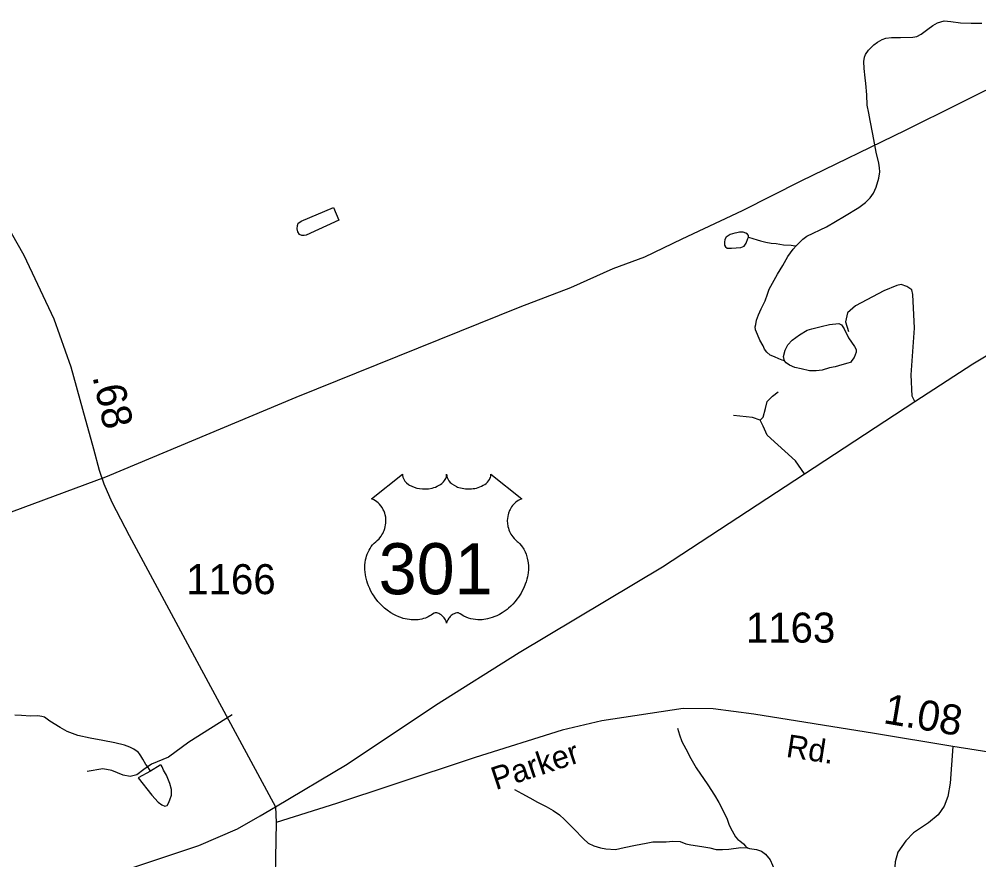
# Model space of a CAD drawing. Extents: x 2082433 to 2279600, y 546599 to 755198.
# Drawn here: x 2159193 to 2163184, y 610913 to 614409 of the extents above; entities that cross this region are included whole.
import ezdxf

# ---------------------------------------------------------------- set-up
doc = ezdxf.new("R2010")
doc.units = 0
for name, color, linetype in [('Exist Hydrographic Creek Single Shore', 7, 'Continuous'), ('Exist Hydrographic Misc Water Feature', 7, 'Continuous'), ('Exist Railroad Mainline', 7, 'Continuous'), ('Exist Road Non-System Type 51', 7, 'Continuous'), ('Exist Road Primary US Attributed', 7, 'Continuous'), ('Exist Road Primary US Shield CELL', 7, 'Continuous'), ('Exist Road Primary US Shield Number Label', 7, 'Continuous'), ('Exist Road Secondary Mileage Hundredths English Label', 7, 'Continuous'), ('Exist Road Secondary Type 51 Attributed', 7, 'Continuous'), ('Exist Road Secondary Type 51 Label', 7, 'Continuous'), ('Exist Road Secondary Type 51 Number Label', 7, 'Continuous')]:
    doc.layers.add(name, color=color, linetype=linetype)

msp = doc.modelspace()

# ---------------------------------------------------------------- linework, layer by layer
at = {"layer": 'Exist Hydrographic Creek Single Shore'}
for points in [[(2161931.4, 611460), (2161939.8, 611431.9), (2161949.6, 611404.1), (2161966, 611374.5), (2161986.1, 611334.5), (2162008.3, 611294.7), (2162056.7, 611224.9), (2162085, 611180.9), (2162103, 611151), (2162116.9, 611125.3), (2162137.2, 611081.3), (2162145.7, 611057.4), (2162157.7, 611033.6), (2162171.7, 611007.6), (2162181.9, 610997.5), (2162189.9, 610991.8), (2162206.1, 610979.6), (2162214.3, 610969.9), (2162216.2, 610966), (2162221.9, 610961.9)], [(2161253.3, 611204.4), (2161283.4, 611188.5), (2161317.4, 611170.8), (2161349.2, 611153), (2161385.3, 611135), (2161413.4, 611117.3), (2161439.9, 611099.6), (2161461.6, 611079.7), (2161499.9, 611041.8), (2161540.1, 611000), (2161560, 610982), (2161582.4, 610970.1), (2161610.5, 610962.6), (2161632.2, 610958.5), (2161672.4, 610954.9), (2161708.7, 610963.2), (2161756.3, 610973), (2161800.1, 610981.4), (2161828.4, 610987.7), (2161862.5, 610987.8), (2161884, 610987.8), (2161912.1, 610990.1), (2161942.4, 610988.3), (2161966.2, 610978.6), (2161985.9, 610974.4), (2162032.3, 610968.6), (2162066.1, 610963.1), (2162091.9, 610955.1), (2162118, 610955.3), (2162144.2, 610957.4), (2162194.2, 610963.7), (2162221.9, 610961.9)], [(2162221.9, 610961.9), (2162230.1, 610959.8), (2162260.1, 610956.1), (2162280, 610948.2), (2162296.4, 610936.4), (2162316.5, 610912.3), (2162326.5, 610890.5), (2162338.4, 610862.7), (2162348.9, 610838.5), (2162363.2, 610816.8), (2162373.3, 610810.8), (2162384.9, 610803), (2162405.2, 610791), (2162435, 610769.1), (2162455.5, 610753.4), (2162465.7, 610743.3), (2162473.5, 610727.5), (2162481.3, 610705.3), (2162485.4, 610681.6), (2162488.1, 610645.5), (2162486, 610625.5)]]:
    msp.add_lwpolyline(points, dxfattribs=at)
at = {"layer": 'Exist Hydrographic Misc Water Feature'}
for points in [[(2162424.1, 613466), (2162437.9, 613480.2), (2162452.2, 613494.2), (2162469.4, 613506.2), (2162551.4, 613544.9), (2162625.3, 613589.3), (2162684.9, 613625.7), (2162712.8, 613645.8), (2162732.7, 613665.9), (2162746.7, 613685.7), (2162756.7, 613709.8), (2162768.2, 613747.7), (2162772.5, 613773.9), (2162771.7, 613790.2), (2162767.8, 613809.9), (2162757.7, 613856), (2162743.2, 613930), (2162732.7, 613987.5), (2162726.8, 614017.6), (2162720.4, 614051.4), (2162718.6, 614093.5), (2162714.3, 614141.6), (2162711.8, 614165.5), (2162707.5, 614203.4), (2162705.6, 614233.3), (2162709.5, 614251.4), (2162713.4, 614261.4), (2162724.9, 614279.5), (2162747.3, 614301.6), (2162763.3, 614313.8), (2162783, 614323.8), (2162797.1, 614329.8), (2162820.7, 614331.9), (2162859, 614332.2), (2162909.3, 614334.4), (2162926.9, 614336.6), (2162944.7, 614346.8), (2162972.8, 614366.9), (2162992.9, 614382.9), (2163012.8, 614392.9), (2163040.7, 614401.3), (2163068.4, 614399.5), (2163108.6, 614393.8), (2163152.5, 614392.1), (2163196.3, 614392.3)], [(2160499.5, 613625.1), (2160522.5, 613573.4), (2160386.5, 613510.8), (2160378.5, 613508.8), (2160368.5, 613508.7), (2160358.4, 613512.6), (2160352.3, 613524.5), (2160348.4, 613536.4), (2160350.2, 613550.3), (2160352.5, 613560.6), (2160360.3, 613564.6), (2160366, 613568.6), (2160499.5, 613625.1)], [(2162226.2, 613502.8), (2162225.8, 613508.9), (2162221.7, 613514.8), (2162215.6, 613519), (2162203.5, 613522.9), (2162189.5, 613523), (2162177.6, 613520.7), (2162169.6, 613518.7), (2162150, 613512.7), (2162134, 613502.6), (2162128, 613492.5), (2162126, 613480.7), (2162126, 613468.5), (2162130.3, 613462.6), (2162138.1, 613456.5), (2162155.9, 613456.6), (2162194.2, 613459), (2162208.4, 613464.9), (2162216, 613477.2), (2162224, 613497.1), (2162226.2, 613502.8)], [(2162226.2, 613502.8), (2162262.1, 613491.3), (2162275.9, 613487.2), (2162297.8, 613481.4), (2162320.2, 613477.6), (2162341.9, 613475.6), (2162372, 613469.8), (2162404, 613468.2), (2162419.8, 613466.2), (2162424.1, 613466)], [(2162376.7, 612988.1), (2162366.9, 612990), (2162353, 612995.8), (2162334.7, 613003.8), (2162316.5, 613011.8), (2162302.3, 613023.7), (2162292.5, 613035.8), (2162286.7, 613049.6), (2162274, 613073.4), (2162264, 613097.2), (2162255.8, 613117.1), (2162253.9, 613129.2), (2162256.2, 613139.4), (2162259.7, 613157.5), (2162267.5, 613179.4), (2162279.6, 613203.5), (2162295.5, 613237.6), (2162305.2, 613265.4), (2162312.8, 613285.7), (2162347, 613347.9), (2162368.7, 613383.9), (2162390.3, 613422), (2162412.4, 613452), (2162424.1, 613466)], [(2162376.7, 612988.1), (2162372.4, 613006.2), (2162378.6, 613032.1), (2162390.3, 613054.2), (2162408.1, 613074.2), (2162438.1, 613096.5), (2162470, 613114.8), (2162489.7, 613120.7), (2162528.1, 613130.7), (2162563.8, 613139.1), (2162601.5, 613143.2), (2162613.6, 613137.3), (2162624.2, 613121.5), (2162642.1, 613083.4), (2162667.9, 613047.5), (2162674.5, 613035.6), (2162674.7, 613023.8), (2162666.3, 613001.5), (2162656.6, 612989.6), (2162650.7, 612981.6), (2162639, 612977.7), (2162615, 612971.6), (2162586.7, 612963.3), (2162562.7, 612959.2), (2162533, 612949.1), (2162507.2, 612946.9), (2162480.7, 612946.8), (2162445, 612954.2), (2162418.8, 612960.2), (2162396.6, 612970.1), (2162382.7, 612979.9), (2162376.7, 612988.1)], [(2159739, 611281.6), (2159735.3, 611287.9), (2159727.1, 611299.6), (2159719.5, 611309.7), (2159707, 611331.5), (2159699, 611345.7), (2159693, 611353.5), (2159688.9, 611359.4), (2159682.8, 611363.5), (2159668.8, 611373.3), (2159652.6, 611381.1), (2159630.7, 611389.2), (2159590.5, 611399), (2159540.7, 611408.5), (2159488.4, 611418.5), (2159436.3, 611430), (2159392.2, 611446), (2159362.5, 611463.5), (2159320.4, 611489.3), (2159298.1, 611505.2), (2159286.4, 611509), (2159270, 611511.1), (2159240.3, 611510.7), (2159202.3, 611512.4), (2159174.2, 611514.6)], [(2159739, 611281.6), (2159687.5, 611253.3), (2159744.1, 611181.9), (2159770.1, 611152), (2159785.7, 611141.9), (2159798, 611136.1), (2159808.1, 611138.2), (2159814, 611148.2), (2159819.7, 611162.3), (2159825.7, 611182.1), (2159825.5, 611204.5), (2159819.1, 611230.2), (2159805.4, 611264.3), (2159793.3, 611286), (2159787.1, 611299.9), (2159783.5, 611306.1), (2159779.1, 611306), (2159739, 611281.6)]]:
    msp.add_lwpolyline(points, dxfattribs=at)
at = {"layer": 'Exist Railroad Mainline'}
for points in [[(2159552.5, 612505.4), (2160344.4, 612836.8), (2161276, 613212), (2161487.4, 613293.1), (2161663, 613372.1), (2161794.6, 613420.8), (2161950.1, 613495.7), (2162201.4, 613612.9), (2162444.7, 613736.4), (2162879.3, 613946.7), (2163325.9, 614169), (2163854.3, 614429.8), (2164410.5, 614708.9), (2164815.2, 614903.2), (2165760.4, 615343.1), (2166506, 615738.4)], [(2156339, 611249.6), (2157583.4, 611759.8), (2158299.6, 612041.6), (2159552.5, 612505.4)]]:
    msp.add_lwpolyline(points, dxfattribs=at)
at = {"layer": 'Exist Road Non-System Type 51'}
for points in [[(2162918.5, 612818.7), (2162907.4, 612841), (2162903, 612929.9), (2162916.3, 613123.4), (2162909.7, 613263.6), (2162905.2, 613283.6), (2162885.2, 613296.9), (2162860.7, 613305.8), (2162842.9, 613301.4), (2162789.6, 613279.1), (2162671.7, 613216.8), (2162638.3, 613187.9), (2162629.4, 613150.1), (2162642.8, 613110.1)], [(2162274.7, 612740.9), (2162288, 612754.2), (2162296.9, 612789.8), (2162303.6, 612818.7), (2162325.8, 612841), (2162350.3, 612858.8)], [(2162274.7, 612740.9), (2162243.5, 612752), (2162163.5, 612760.9)], [(2162459.3, 612518.5), (2162421.5, 612571.9), (2162303.6, 612678.6), (2162288, 612716.4), (2162274.7, 612740.9)], [(2160078.4, 611515.4), (2159898.3, 611402), (2159813.7, 611339.7), (2159742.6, 611310.8), (2159711.4, 611288.6), (2159682.5, 611266.3), (2159653.6, 611259.7), (2159624.7, 611264.1), (2159578, 611284.1), (2159540.2, 611290.8), (2159475.7, 611279.7)], [(2163075.8, 611383.4), (2163065.3, 611231.3), (2163054.8, 611175.4), (2163040.8, 611135.2), (2163014.6, 611100.2), (2162974.4, 611067), (2162913.3, 611025.1), (2162880.1, 610991.9), (2162846.9, 610944.7), (2162836.4, 610904.5), (2162830.2, 610825.9), (2162826.8, 610735)]]:
    msp.add_lwpolyline(points, dxfattribs=at)
at = {"layer": 'Exist Road Primary US Attributed'}
for points in [[(2160258.1, 611132.9), (2160556.6, 611310.8), (2160924.8, 611555.1), (2161272.1, 611775), (2161868.8, 612131.5), (2162459.3, 612518.5), (2162918.5, 612818.7), (2163159.1, 612975), (2163517.4, 613190.1), (2163747, 613323.6), (2164350.9, 613627.3), (2164915.7, 613917.1), (2165320.8, 614126.2), (2165653.2, 614285.6), (2166041.8, 614482.8), (2166603.2, 614761.6)], [(2156924, 610204.4), (2157119, 610250.3), (2157557.9, 610339.9), (2157854.5, 610397.7), (2158286.9, 610492.3), (2158633.2, 610570), (2159001.5, 610675.5), (2159392.1, 610800), (2159635.8, 610870.5), (2159940.4, 610972.7), (2160100.6, 611041), (2160194.8, 611095.8), (2160258.1, 611132.9)]]:
    msp.add_lwpolyline(points, dxfattribs=at)
at = {"layer": 'Exist Road Primary US Shield CELL'}
msp.add_lwpolyline([(2160786.6, 612516.3), (2160787, 612510.9), (2160788.3, 612504.6), (2160789.3, 612501.4), (2160792.2, 612495.1), (2160797.1, 612487.8), (2160803.9, 612480.5), (2160811.6, 612474.2), (2160816.7, 612470.9), (2160825.5, 612466.2), (2160835.4, 612462), (2160846.5, 612458.8), (2160857.8, 612456.5), (2160870.2, 612455.2), (2160882.4, 612454.9), (2160895.7, 612455.9), (2160910.2, 612458.7), (2160917, 612460.5), (2160924.5, 612463.1), (2160931.5, 612466), (2160939.2, 612470.1), (2160945.3, 612474), (2160950.2, 612477.5), (2160957, 612484), (2160962.4, 612490.8), (2160964.7, 612494.6), (2160966.7, 612498.3), (2160969.4, 612506), (2160970.1, 612509.4), (2160970.7, 612516.5), (2160971.1, 612510.6), (2160971.7, 612506.8), (2160972.7, 612503.2), (2160974.2, 612499.3), (2160977, 612493.8), (2160980, 612489.3), (2160985.7, 612482.5), (2160989.3, 612479.2), (2160992.6, 612476.5), (2161001.3, 612470.5), (2161011.5, 612465.3), (2161016.5, 612463.1), (2161021.7, 612461.3), (2161028.2, 612459.3), (2161035, 612457.8), (2161041.7, 612456.6), (2161048.5, 612455.6), (2161055.5, 612455.1), (2161061.2, 612454.9), (2161068.2, 612455), (2161074.6, 612455.4), (2161081.2, 612456.2), (2161088.5, 612457.4), (2161094.4, 612458.7), (2161102.1, 612460.7), (2161109.1, 612463.2), (2161115.3, 612465.9), (2161123.2, 612470.1), (2161129.7, 612474.1), (2161134.4, 612477.9), (2161140, 612483.1), (2161145.3, 612489.2), (2161148.5, 612493.7), (2161150.7, 612498.3), (2161152.7, 612503.2), (2161154, 612508.4), (2161154.6, 612512.8), (2161154.7, 612516.7), (2161283.3, 612414.2), (2161280.3, 612413.1), (2161273.3, 612409.7), (2161267.7, 612406.4), (2161258.9, 612400.2), (2161255.1, 612396.7), (2161251.3, 612393.2), (2161247.8, 612389.4), (2161244.7, 612385.8), (2161241, 612380.6), (2161237.7, 612375.5), (2161234.4, 612369.8), (2161232, 612364.8), (2161228, 612354.5), (2161226.1, 612347.9), (2161224.9, 612342.4), (2161223.4, 612330.9), (2161223, 612325.5), (2161223, 612320.1), (2161223.3, 612314.4), (2161223.9, 612308.9), (2161224.9, 612303.2), (2161225.8, 612298.2), (2161227.4, 612292), (2161229.6, 612284.9), (2161232.5, 612278), (2161238.3, 612266.8), (2161245.9, 612255.4), (2161251.3, 612249), (2161256.6, 612243.5), (2161264.5, 612236.9), (2161268.8, 612233.1), (2161273.8, 612228.1), (2161281.8, 612218.8), (2161285.1, 612214.4), (2161288.4, 612209.4), (2161291.4, 612204.3), (2161294.5, 612198.9), (2161296.9, 612194.1), (2161301.4, 612183.1), (2161304.7, 612172.3), (2161306.2, 612166.7), (2161308.6, 612154.1), (2161309.5, 612147.9), (2161310.5, 612135.6), (2161310.6, 612120.7), (2161309.4, 612106.5), (2161306.8, 612090), (2161304.6, 612080.2), (2161301.2, 612068.7), (2161297.9, 612058.7), (2161292, 612044.1), (2161286.8, 612033.4), (2161280.1, 612021), (2161275.4, 612013.5), (2161270, 612005.4), (2161263.3, 611996.1), (2161255.4, 611986.3), (2161245.9, 611975.8), (2161238.2, 611968.2), (2161228.2, 611959.2), (2161222.1, 611954.2), (2161213.5, 611947.6), (2161201.6, 611939.7), (2161189.9, 611933), (2161180, 611927.9), (2161171.2, 611924.1), (2161159.8, 611919.8), (2161140.8, 611914.5), (2161133.9, 611913.1), (2161125.7, 611911.9), (2161118, 611911.1), (2161110.6, 611910.6), (2161100.5, 611910.6), (2161090.6, 611911.4), (2161081.2, 611912.8), (2161071.4, 611914.8), (2161061.1, 611917.9), (2161051.8, 611921.5), (2161042.4, 611926.1), (2161026.5, 611936.2), (2161021.9, 611938.6), (2161019.3, 611939.3), (2161013.2, 611939.6), (2161007.4, 611938.4), (2161001.5, 611936), (2160997.9, 611934.1), (2160993.1, 611931), (2160989.5, 611928.1), (2160985.1, 611923.9), (2160982.1, 611920.4), (2160979.7, 611917.7), (2160975.3, 611910.6), (2160973.7, 611907.3), (2160972, 611903), (2160970.5, 611896.6), (2160968.5, 611904.6), (2160966.1, 611910), (2160963.4, 611914.5), (2160960.6, 611918.5), (2160956.1, 611923.7), (2160952.1, 611927.6), (2160947.2, 611931.5), (2160942, 611934.7), (2160937.9, 611936.8), (2160934.1, 611938.2), (2160929.5, 611939.4), (2160925.7, 611939.7), (2160922.6, 611939.6), (2160918.3, 611938.6), (2160912.4, 611934.4), (2160906.9, 611930.6), (2160900.9, 611926.9), (2160893.8, 611923.1), (2160888.6, 611920.7), (2160882.3, 611918.2), (2160875, 611915.8), (2160867.1, 611913.8), (2160859, 611912.2), (2160851.9, 611911), (2160844.2, 611910.3), (2160837.3, 611910.1), (2160830.1, 611910.2), (2160823.3, 611910.7), (2160815.5, 611911.4), (2160805.8, 611912.8), (2160797.7, 611914.7), (2160789.2, 611916.9), (2160780.5, 611919.7), (2160771.2, 611923.3), (2160759.5, 611928.3), (2160751.3, 611932.5), (2160738.5, 611939.9), (2160723.5, 611950.3), (2160712.1, 611959.5), (2160703.8, 611967), (2160691.6, 611979.5), (2160684.4, 611987.6), (2160673.1, 612002.2), (2160665.9, 612012.8), (2160661.2, 612020.5), (2160654.4, 612033), (2160650.6, 612040.8), (2160645.8, 612052.2), (2160641.9, 612062.6), (2160638.7, 612072.5), (2160637, 612078.8), (2160634.6, 612089.8), (2160633.1, 612097.6), (2160631.7, 612108.4), (2160630.9, 612119.7), (2160630.7, 612130.1), (2160631, 612138.8), (2160632, 612148.9), (2160633.7, 612159.6), (2160635.7, 612168.8), (2160637.6, 612175.4), (2160640.3, 612183.4), (2160643.9, 612192.3), (2160648.2, 612200.8), (2160652.3, 612207.9), (2160657.3, 612215.5), (2160662.4, 612222), (2160668.9, 612229.1), (2160675.8, 612235.6), (2160682, 612240.7), (2160689.5, 612248), (2160693.3, 612252.4), (2160698, 612258.6), (2160701.7, 612264.3), (2160704.7, 612269.4), (2160708.6, 612276.9), (2160711, 612282.5), (2160713.9, 612291.2), (2160715.4, 612297.3), (2160716.9, 612305.1), (2160717.9, 612312.5), (2160718.3, 612321.7), (2160718.1, 612329.3), (2160717.1, 612338.1), (2160715.4, 612346.7), (2160713.4, 612354.1), (2160710.2, 612362.6), (2160707.3, 612368.8), (2160702.3, 612377.3), (2160696.9, 612385.1), (2160691.2, 612391.5), (2160685.5, 612397.2), (2160680.1, 612401.4), (2160674.9, 612405.2), (2160668.3, 612409.1), (2160662, 612412.2), (2160658.1, 612413.8)], close=True, dxfattribs=at)
at = {"layer": 'Exist Road Secondary Type 51 Attributed'}
for points in [[(2158579.8, 614217.8), (2158648.1, 614143.9), (2158755.4, 614049.2), (2158815.3, 613999), (2158919.8, 613884.8), (2159135, 613561.5), (2159211.7, 613427.7), (2159336.4, 613163), (2159406.7, 612962.4), (2159455.5, 612786.8), (2159501.5, 612622.4), (2159525.2, 612533.2), (2159544.7, 612476.1), (2159578.1, 612399.5), (2159649.9, 612261.5), (2159941.8, 611720.9), (2160258.1, 611132.9)], [(2165907, 611259.3), (2165807, 611239.2), (2165618.4, 611209.3), (2165136.7, 611141.6), (2164931.7, 611124.6), (2164469.6, 611168.4), (2164275.6, 611185.9), (2163897.2, 611245.3), (2163420.1, 611329.2), (2163075.8, 611383.4), (2162750, 611437.4), (2162247.9, 611519), (2162079.7, 611539.9), (2161954.3, 611541.9), (2161615.6, 611490), (2161451.3, 611451.5), (2161088.7, 611337.9), (2160742.7, 611222.6), (2160512.9, 611147.4), (2160262.2, 611067.4)], [(2160258.1, 611132.9), (2160262.2, 611067.4)], [(2160262.2, 611067.4), (2160253.9, 610699.6), (2160258.6, 610394.5), (2160240, 610097.7), (2160232.3, 609754.9), (2160229.5, 609608.6), (2160236.5, 609491.6), (2160251.8, 609375.9), (2160306.8, 609045.7), (2160383.5, 608559.4), (2160412, 608371.3), (2160414.1, 608252.9), (2160401.6, 608123.3), (2160364, 607977), (2160324.9, 607857.2)]]:
    msp.add_lwpolyline(points, dxfattribs=at)

# ---------------------------------------------------------------- texts
at = {"layer": 'Exist Road Primary US Shield Number Label'}
msp.add_text('301', height=212.5, dxfattribs=at).set_placement((2160687.8, 612017))
at = {"layer": 'Exist Road Secondary Mileage Hundredths English Label'}
for s, rotation, p in [('.68', 282.4469, (2159496.8, 612922.9)), ('1.08', 350.383, (2162783.2, 611481.6))]:
    msp.add_text(s, height=125, rotation=rotation, dxfattribs=at).set_placement(p)
at = {"layer": 'Exist Road Secondary Type 51 Label'}
for s, rotation, p in [('Rd.', 351.191, (2162379.3, 611341.3)), ('Parker', 18.3297, (2161175, 611202))]:
    msp.add_text(s, height=95, rotation=rotation, dxfattribs=at).set_placement(p)
at = {"layer": 'Exist Road Secondary Type 51 Number Label'}
for s, p in [('1166', (2159887.6, 612017.4)), ('1163', (2162215.5, 611815.9))]:
    msp.add_text(s, height=125, dxfattribs=at).set_placement(p)

doc.saveas('drawing.dxf')
